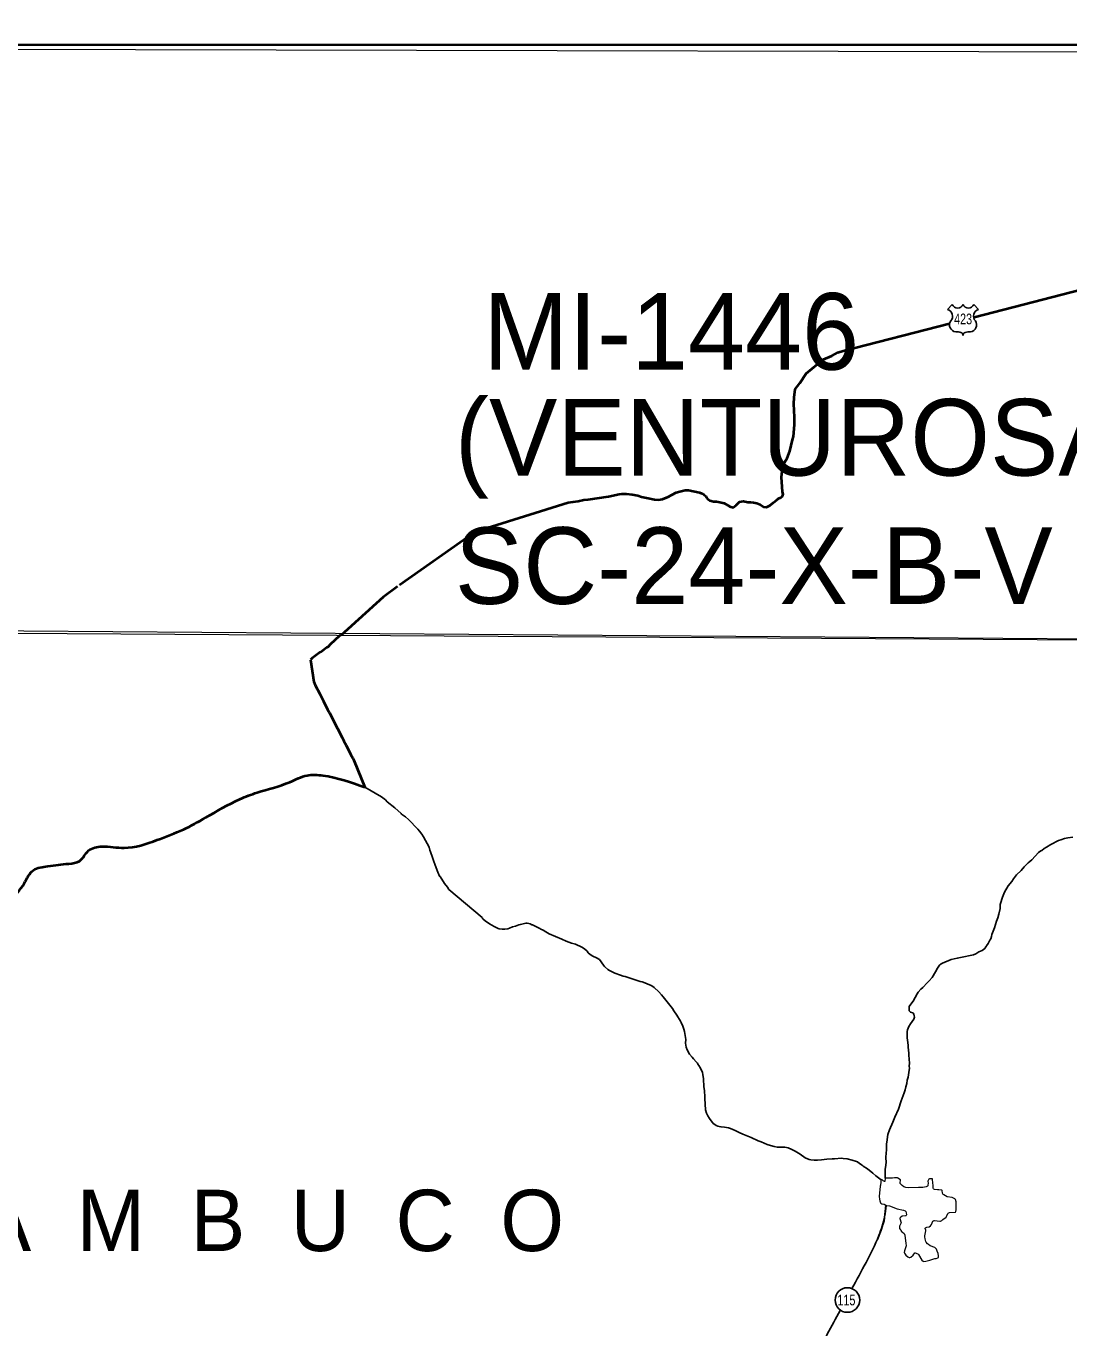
# Model space of a CAD drawing. Extents: x -1643653 to 4543381, y 1624270 to 13878484.
# Drawn here: x 608778 to 615583, y 8916398 to 8924891 of the extents above; entities that cross this region are included whole.
import ezdxf
from ezdxf.enums import TextEntityAlignment as Align

# ---------------------------------------------------------------- set-up
doc = ezdxf.new("R2010")
doc.units = 0
doc.header["$LTSCALE"] = 160
doc.layers.add('6', color=7, linetype='Continuous', lineweight=13)
doc.layers.add('60', color=7, linetype='Continuous', lineweight=13)

msp = doc.modelspace()

# ---------------------------------------------------------------- linework, layer by layer
at = {"layer": '6', "lineweight": 25}
for p, q in [((614790.2, 8923043.1), (614822.1, 8923075.1)), ((614962, 8923075.1), (614994, 8923043.1))]:
    msp.add_line(p, q, dxfattribs=at)
at = {"layer": '6', "lineweight": 35}
msp.add_lwpolyline([(574695.3, 8924769.6), (626625.7, 8924769.6), (626625.7, 8896026.7), (574695.3, 8896026.7)], close=True, dxfattribs=at)
at = {"layer": '6'}
msp.add_lwpolyline([(607657.7, 8924743.3), (618663, 8924716.1), (618636, 8920869.6), (607600.8, 8920952.4)], close=True, dxfattribs=at)
at = {"layer": '6', "lineweight": 40}
for points in [[(614964.2, 8922992.9), (617832.6, 8923732.6)], [(611214.5, 8921246.7), (611690.9, 8921581.7), (611739.2, 8921604.7), (611780.6, 8921615.4), (612315.8, 8921783.7), (612380.5, 8921791.8), (612418.8, 8921801.5), (612446.2, 8921801.9), (612579.5, 8921823.3), (612649.2, 8921836.5), (612665.4, 8921838.8), (612696.8, 8921839.3), (612734.3, 8921834.8), (612769.8, 8921828.3), (612794.3, 8921820.6), (612836.9, 8921811.2), (612878.6, 8921802.8), (612904.9, 8921800.2), (612931.2, 8921805.6), (612968.5, 8921819.4), (612991.5, 8921833.9), (613020.7, 8921847.5), (613043.9, 8921853.9), (613078.2, 8921864.6), (613100.5, 8921863.9), (613172.6, 8921848.9), (613187.9, 8921842.1), (613203.2, 8921832.2), (613213.5, 8921824.3), (613217.6, 8921816.3), (613223.8, 8921806.3), (613239.2, 8921795.4), (613263.6, 8921790.7), (613283.8, 8921790), (613306.2, 8921786.3), (613333.6, 8921777.7), (613370.4, 8921757.1), (613391.7, 8921751.3), (613410.8, 8921764.8), (613432.7, 8921788.4), (613459, 8921792.8), (613487.4, 8921786.2), (613506.7, 8921785.5), (613523.9, 8921782.7), (613547.3, 8921778.1), (613567.7, 8921770.3), (613590.2, 8921755.5), (613610.5, 8921752.8), (613631.6, 8921763.2), (613655.6, 8921783.8), (613674.6, 8921799.3), (613688.6, 8921808.6), (613703.7, 8921814.9), (613713.7, 8921824.2), (613717.6, 8921837.4), (613713.3, 8921852.5), (613712.8, 8921885.8), (613707.8, 8921948.4), (613715.8, 8922026.4), (613743.5, 8922073.3), (613761, 8922118.1), (613780.1, 8922192.2), (613785.2, 8922213.2), (613792, 8922289.4), (613792.2, 8922338.9), (613787.9, 8922425.8), (613790.3, 8922468.3), (613797.6, 8922523), (613826.5, 8922560.8), (613869.1, 8922624.2), (613980.1, 8922716.9), (614036.5, 8922740.1), (614074.7, 8922760.9), (614109.9, 8922772.6), (614804.5, 8922951.7)], [(611201.4, 8921234.4), (611108.7, 8921166), (610832.8, 8920916.1)], [(610827.8, 8920917.6), (610823, 8920914), (610762.1, 8920855.7), (610749.5, 8920841.5), (610740.9, 8920836.9), (610713, 8920816.2), (610698.2, 8920806.3), (610662.6, 8920780.4), (610653.5, 8920774.9), (610648.2, 8920770.6), (610634.6, 8920757.1)], [(610634.6, 8920757.1), (610655.2, 8920612.5), (610665.4, 8920591.1), (610678.2, 8920567.9), (610682, 8920558.9), (610694.4, 8920535.7), (610709.7, 8920504), (610719.3, 8920486.7), (610726, 8920471.9), (610739.4, 8920447.4), (610745.8, 8920433.2), (610758.2, 8920410.6), (610809.7, 8920308.8), (610840.7, 8920249.1), (610850, 8920232.8), (610852.7, 8920225.4), (610867.4, 8920199.1), (610898.1, 8920137.8), (610910.3, 8920115.9), (610916.7, 8920101.6), (610989.7, 8919925.2)]]:
    msp.add_lwpolyline(points, dxfattribs=at)
at = {"layer": '6'}
for points in [[(574684.9, 8921064.7), (596639.8, 8920989.8), (607636.3, 8920937.2), (626625.7, 8920820.5)], [(614483.2, 8917364.6), (614467.6, 8917375.6), (614463.6, 8917376.8), (614453.8, 8917377.7), (614444.2, 8917377.6), (614431.3, 8917375.7), (614385.4, 8917375.3), (614384, 8917372.7), (614382.5, 8917355.8), (614381.6, 8917353.6), (614380.6, 8917353), (614371.5, 8917357.8), (614364.5, 8917363.7), (614359.8, 8917365.4), (614357.8, 8917364.7), (614356.5, 8917361.6), (614356.1, 8917349.2), (614353.3, 8917329.6)], [(614754.6, 8917297.1), (614733.7, 8917298.2), (614724.5, 8917300), (614706.9, 8917300.4), (614702, 8917302.9), (614698.8, 8917306.7), (614697.9, 8917309.7), (614696.4, 8917329.6), (614694, 8917343.6), (614693.5, 8917367.8), (614692.8, 8917370.2), (614690.8, 8917372), (614681.8, 8917371.7), (614672.2, 8917370.2), (614669.4, 8917368.8), (614666.2, 8917365.5), (614663.2, 8917356.2), (614663.8, 8917341.7), (614663.2, 8917328.7), (614662.2, 8917325.2), (614660, 8917322.9), (614651.8, 8917318.6), (614629, 8917315.1), (614600.7, 8917313.7), (614533.6, 8917313.3), (614519, 8917315.1), (614506.1, 8917319.2), (614494.5, 8917328), (614481.7, 8917339.9), (614481.1, 8917343.5), (614483.2, 8917364.6)], [(614353.3, 8917329.6), (614352.2, 8917322.5), (614345.4, 8917254.8), (614346.6, 8917239.4), (614349.3, 8917228.1), (614353.7, 8917214.1), (614355.6, 8917211.7), (614362.8, 8917207.7), (614378.2, 8917205), (614388.2, 8917198.8), (614393.1, 8917196.6), (614412.6, 8917194.1), (614462.2, 8917176.4), (614503.3, 8917166.5), (614515, 8917162.3), (614517.5, 8917160.8), (614518.9, 8917158.9), (614522.1, 8917148.6), (614522.7, 8917136.3), (614521.3, 8917132.7), (614518.9, 8917130.3), (614516.8, 8917129.5), (614495.6, 8917127.6), (614483, 8917118.2), (614480.4, 8917115.3), (614480.3, 8917112.9), (614487.5, 8917083.9), (614486.7, 8917078.9), (614477.9, 8917062.9), (614477.3, 8917052.7), (614478.1, 8917047.9), (614483, 8917038.8), (614487.4, 8917033.9), (614489.4, 8917030.1), (614498.1, 8917024.2), (614507.4, 8917015.4), (614511.4, 8917004.5), (614515.9, 8916965.9), (614518.6, 8916951.4), (614520.9, 8916933.1), (614519.2, 8916926.9), (614509.1, 8916901.4), (614507.7, 8916890.2), (614509.2, 8916886.2), (614519.8, 8916873.1), (614532.6, 8916862.9), (614541.2, 8916858.4), (614545.4, 8916858), (614550.8, 8916860.4), (614566.3, 8916872.1), (614577.3, 8916887.6), (614579.4, 8916887.7), (614596.1, 8916881.7), (614602.2, 8916877.5), (614623.1, 8916841.3), (614631.5, 8916834), (614635.1, 8916832.2), (614649.8, 8916834.1), (614675, 8916839.8), (614707.6, 8916850.7), (614717.6, 8916851.6), (614728.4, 8916856.1), (614731, 8916858.2), (614731.8, 8916860.8), (614732, 8916869.7), (614729, 8916885), (614724.2, 8916898.8), (614718.7, 8916911.5), (614709.1, 8916922.6), (614678.3, 8916934.4), (614666, 8916942.9), (614660.6, 8916947.7), (614651.9, 8916958.9), (614649.5, 8916963), (614644.2, 8916978.8), (614642.4, 8916992.8), (614642.8, 8916999.8), (614647.8, 8917020.1), (614649, 8917032.2), (614648.6, 8917035.4), (614644.7, 8917046.4), (614644.5, 8917049.5), (614646.4, 8917051.6), (614655.8, 8917055.8), (614670.9, 8917058.1), (614670.9, 8917058.1), (614679.8, 8917064), (614686.2, 8917073.9), (614695.3, 8917094), (614698.4, 8917097.6), (614703.1, 8917098.5), (614706.9, 8917100.2), (614741.6, 8917095.3), (614745.8, 8917095.9), (614752.8, 8917099), (614760.2, 8917105.8), (614781.6, 8917121.4), (614783.9, 8917125), (614792.6, 8917144.4), (614795.2, 8917147.3), (614803.3, 8917150.6)], [(614353.3, 8917329.6), (614352.2, 8917322.5), (614345.4, 8917254.8), (614346.6, 8917239.4), (614349.3, 8917228.1), (614353.7, 8917214.1), (614355.6, 8917211.7), (614362.8, 8917207.7), (614378.2, 8917205), (614388.2, 8917198.8), (614393.1, 8917196.6), (614412.6, 8917194.1), (614462.2, 8917176.4), (614503.3, 8917166.5), (614515, 8917162.3), (614517.5, 8917160.8), (614518.9, 8917158.9), (614522.1, 8917148.6), (614522.7, 8917136.3), (614521.3, 8917132.7), (614518.9, 8917130.3), (614516.8, 8917129.5), (614495.6, 8917127.6), (614483, 8917118.2), (614480.4, 8917115.3), (614480.3, 8917112.9), (614487.5, 8917083.9), (614486.7, 8917078.9), (614477.9, 8917062.9), (614477.3, 8917052.7), (614478.1, 8917047.9), (614483, 8917038.8), (614487.4, 8917033.9), (614489.4, 8917030.1), (614498.1, 8917024.2), (614507.4, 8917015.4), (614511.4, 8917004.5), (614515.9, 8916965.9), (614518.6, 8916951.4), (614520.9, 8916933.1), (614519.2, 8916926.9), (614509.1, 8916901.4), (614507.7, 8916890.2), (614509.2, 8916886.2), (614519.8, 8916873.1), (614532.6, 8916862.9), (614541.2, 8916858.4), (614545.4, 8916858), (614550.8, 8916860.4), (614566.3, 8916872.1), (614577.3, 8916887.6), (614579.4, 8916887.7), (614596.1, 8916881.7), (614602.2, 8916877.5), (614623.1, 8916841.3), (614631.5, 8916834), (614635.1, 8916832.2), (614649.8, 8916834.1), (614675, 8916839.8), (614707.6, 8916850.7), (614717.6, 8916851.6), (614728.4, 8916856.1), (614731, 8916858.2), (614731.8, 8916860.8), (614732, 8916869.7), (614729, 8916885), (614724.2, 8916898.8), (614718.7, 8916911.5), (614709.1, 8916922.6), (614678.3, 8916934.4), (614666, 8916942.9), (614660.6, 8916947.7), (614651.9, 8916958.9), (614649.5, 8916963), (614644.2, 8916978.8), (614642.4, 8916992.8), (614642.8, 8916999.8), (614647.8, 8917020.1), (614649, 8917032.2), (614648.6, 8917035.4), (614644.7, 8917046.4), (614644.5, 8917049.5), (614646.4, 8917051.6), (614655.8, 8917055.8), (614670.9, 8917058.1), (614670.9, 8917058.1), (614679.8, 8917064), (614686.2, 8917073.9), (614695.3, 8917094), (614698.4, 8917097.6), (614703.1, 8917098.5), (614706.9, 8917100.2), (614741.6, 8917095.3), (614745.8, 8917095.9), (614752.8, 8917099), (614760.2, 8917105.8), (614781.6, 8917121.4), (614783.9, 8917125), (614792.6, 8917144.4), (614795.2, 8917147.3), (614803.3, 8917150.6)], [(614803.3, 8917150.6), (614839.9, 8917152.8), (614843, 8917153.9), (614845.1, 8917157.9), (614846.9, 8917168.8), (614846.5, 8917221.4), (614842.3, 8917237.2), (614839.1, 8917240.5), (614821.9, 8917248.8), (614788.1, 8917253), (614766.1, 8917266), (614762.5, 8917269.1), (614757.1, 8917276.5), (614755.7, 8917295), (614754.6, 8917297.1), (614754.6, 8917297.1)], [(614803.3, 8917150.6), (614839.9, 8917152.8), (614843, 8917153.9), (614845.1, 8917157.9), (614846.9, 8917168.8), (614846.5, 8917221.4), (614842.3, 8917237.2), (614839.1, 8917240.5), (614821.9, 8917248.8), (614788.1, 8917253), (614766.1, 8917266), (614762.5, 8917269.1), (614757.1, 8917276.5), (614755.7, 8917295), (614754.6, 8917297.1), (614754.6, 8917297.1)]]:
    msp.add_lwpolyline(points, dxfattribs=at)
at = {"layer": '6', "lineweight": 25}
for points in [[(610989.7, 8919925.2), (611098.4, 8919862.7), (611123, 8919843.5), (611135.6, 8919830.6), (611185.4, 8919791.8), (611226, 8919753.4), (611227.9, 8919750.7), (611254.6, 8919731.6), (611274, 8919715.5), (611334.2, 8919651.6), (611344.9, 8919639.3), (611360, 8919618.6), (611370.7, 8919602.3), (611407.8, 8919535.5), (611413.8, 8919514.2), (611418, 8919503.3), (611429.4, 8919467.6), (611437.3, 8919447.9), (611446.9, 8919416.8), (611465.8, 8919371.6)], [(615608.5, 8919599.2), (615576.6, 8919596), (615554.8, 8919590.4), (615530.2, 8919581.5), (615515.4, 8919577.2), (615465.2, 8919552.7), (615436.7, 8919533.6), (615420.6, 8919524.9), (615405.8, 8919513.6), (615400, 8919511.3), (615384.8, 8919499.5), (615340.1, 8919452.8), (615328, 8919441.6), (615316.8, 8919433.2), (615291.1, 8919406.3), (615270.9, 8919383.5), (615241.8, 8919353.8), (615220.6, 8919327.1), (615210.8, 8919311.4), (615187.3, 8919281.6), (615162.8, 8919242), (615149.2, 8919208.9), (615137.5, 8919168), (615134.8, 8919161.3), (615133.6, 8919146.7), (615134.7, 8919133.5), (615126.3, 8919098.2), (615118.1, 8919074.2), (615109.5, 8919052.6), (615097.1, 8919008.6), (615080.7, 8918964.7), (615078, 8918952), (615073.3, 8918936.3), (615067.9, 8918928.8), (615056.1, 8918905.9)], [(611465.8, 8919371.6), (611476.9, 8919345.1), (611479.5, 8919342.7), (611508.7, 8919298.4), (611528.6, 8919273.8), (611536.4, 8919259)], [(611536.4, 8919259), (611753.5, 8919076.8), (611755.2, 8919073), (611761.1, 8919065.5), (611773.8, 8919054.2), (611802.2, 8919035.3), (611833, 8919017.3), (611858.2, 8919004.8), (611866.1, 8919002.4), (611884.7, 8919000), (611901.9, 8918999.7), (611921, 8919002.9), (611932.1, 8919006.5), (611951.6, 8919014.3), (611971.8, 8919020.1), (611994.5, 8919028.2), (612003.8, 8919030.8), (612029.9, 8919036)], [(612029.9, 8919036), (612040.2, 8919038.1), (612047.4, 8919038.5), (612058.4, 8919036.9)], [(612058.4, 8919036.9), (612068.4, 8919035.4), (612079.1, 8919029), (612083.1, 8919027)], [(612083.1, 8919027), (612129.9, 8919004.2), (612137, 8918999.2), (612151.9, 8918992.2), (612169.6, 8918981.6), (612192.6, 8918970.1), (612274.7, 8918934.8), (612302.5, 8918921.1), (612336.9, 8918907.4), (612362.6, 8918900.8), (612405.6, 8918882.2), (612421.5, 8918871.9), (612438.8, 8918856.4), (612446.9, 8918846), (612459.3, 8918835.4), (612476.1, 8918824.3), (612499.9, 8918813.2), (612520.9, 8918801.1), (612545.9, 8918764.4), (612552.3, 8918756.7), (612574.4, 8918737.1), (612585.4, 8918729.8), (612621.2, 8918712.9), (612657.1, 8918698.9), (612675.5, 8918694.1), (612687.4, 8918691.8), (612785.1, 8918658.3), (612798.6, 8918656.1), (612805.9, 8918654), (612857.6, 8918631.4), (612868.1, 8918625.6), (612877.8, 8918618.5), (612906.6, 8918592), (612925, 8918571.6), (612936, 8918557.8)], [(615056.1, 8918905.9), (615045.1, 8918890.3), (615043.1, 8918886.4), (615040.6, 8918884.2), (615033.4, 8918874.7), (615025.2, 8918866.7), (615016.3, 8918860), (614996.2, 8918850.8), (614976, 8918839.6), (614959.7, 8918832.5), (614928.1, 8918826.1), (614907.5, 8918820.6), (614886.8, 8918817.4), (614854.4, 8918809.5), (614834.5, 8918806.1), (614813.7, 8918801.4), (614759.1, 8918777.8)], [(614759.1, 8918777.8), (614749.1, 8918773.5), (614739.6, 8918764.2), (614725.9, 8918746.1), (614712.8, 8918722.4), (614690.3, 8918685.3), (614670.7, 8918662.7), (614657.6, 8918649.8), (614630.2, 8918619.6), (614617.7, 8918607.8), (614599.4, 8918588.3), (614592.2, 8918578.2), (614566.7, 8918530.9), (614544.1, 8918501.6), (614541.6, 8918495.7), (614540.2, 8918484.7), (614541.4, 8918466.5), (614543.3, 8918464.1), (614550.3, 8918458.5), (614564, 8918453.3), (614567, 8918450.8), (614571.2, 8918444.2), (614573.7, 8918435.3), (614575.3, 8918425), (614571.8, 8918413.4), (614549.4, 8918381.8), (614539.5, 8918365.2), (614530.1, 8918343.9), (614527.7, 8918332.9), (614527.2, 8918311.5), (614528.1, 8918290.9), (614531, 8918261.4), (614534.3, 8918240.8), (614534.5, 8918229.7), (614537.8, 8918190), (614539.5, 8918178.1), (614542.1, 8918126.6), (614541, 8918106.7), (614541.7, 8918093.4), (614539.3, 8918065.4), (614533.7, 8918034.5), (614528.6, 8918013.8), (614524.9, 8917992.4), (614519, 8917971.8), (614514.6, 8917951.2), (614508.3, 8917932), (614488.8, 8917879.7), (614470.7, 8917825.6), (614446.7, 8917773.9), (614446.7, 8917773.9), (614434.9, 8917740.8), (614412.3, 8917691.4), (614401.7, 8917659.5), (614394, 8917611.3), (614393.1, 8917598.4)], [(614759.1, 8918777.8), (614749.1, 8918773.5), (614739.6, 8918764.2), (614725.9, 8918746.1), (614712.8, 8918722.4), (614690.3, 8918685.3), (614670.7, 8918662.7), (614657.6, 8918649.8), (614630.2, 8918619.6), (614617.7, 8918607.8), (614599.4, 8918588.3), (614592.2, 8918578.2), (614566.7, 8918530.9), (614544.1, 8918501.6), (614541.6, 8918495.7), (614540.2, 8918484.7), (614541.4, 8918466.5), (614543.3, 8918464.1), (614550.3, 8918458.5), (614564, 8918453.3), (614567, 8918450.8), (614571.2, 8918444.2), (614573.7, 8918435.3), (614575.3, 8918425), (614571.8, 8918413.4), (614549.4, 8918381.8), (614539.5, 8918365.2), (614530.1, 8918343.9), (614527.7, 8918332.9), (614527.2, 8918311.5), (614528.1, 8918290.9), (614531, 8918261.4), (614534.3, 8918240.8), (614534.5, 8918229.7), (614537.8, 8918190), (614539.5, 8918178.1), (614542.1, 8918126.6), (614541, 8918106.7), (614541.7, 8918093.4), (614539.3, 8918065.4), (614533.7, 8918034.5), (614528.6, 8918013.8), (614524.9, 8917992.4), (614519, 8917971.8), (614514.6, 8917951.2), (614508.3, 8917932), (614488.8, 8917879.7), (614470.7, 8917825.6), (614446.7, 8917773.9), (614446.7, 8917773.9), (614434.9, 8917740.8), (614412.3, 8917691.4), (614401.7, 8917659.5), (614394, 8917611.3), (614393.1, 8917598.4)], [(612936, 8918557.8), (612997.1, 8918481.3), (613005, 8918467.7), (613025.2, 8918438.3), (613047.6, 8918398.7), (613052.8, 8918391), (613064.5, 8918366.6), (613070.3, 8918348.4), (613074, 8918332.2), (613082.4, 8918279.6), (613082, 8918256.2), (613082.6, 8918242.6), (613082.6, 8918242.6), (613085.9, 8918229.9), (613092.8, 8918212.1), (613108.1, 8918184.7), (613124.2, 8918164.5), (613133.9, 8918154.5), (613150.9, 8918135)], [(613150.9, 8918135), (613159.7, 8918124.9), (613162.5, 8918119.3), (613168.8, 8918110.8), (613178.8, 8918093.6), (613191.7, 8918064.1), (613195.4, 8918050.9), (613199.4, 8918022.9), (613201.6, 8917972), (613205.7, 8917947.5), (613206.9, 8917904.5), (613206.3, 8917894.3), (613211.1, 8917820.5), (613217.9, 8917799.9), (613227.3, 8917781), (613236.9, 8917763.9), (613262.2, 8917731.7), (613265.1, 8917729.8)], [(613265.1, 8917729.8), (613282.1, 8917718.9), (613293.1, 8917714.2), (613301.3, 8917711.7), (613313.8, 8917709.3), (613335.9, 8917707.7), (613362.5, 8917703.3), (613375, 8917699.4), (613406.2, 8917686.8), (613430.6, 8917674), (613454.4, 8917663), (613508.8, 8917641.6), (613554.7, 8917619.3), (613574.2, 8917611.6)], [(613574.2, 8917611.6), (613613.8, 8917596), (613636.9, 8917588), (613660.8, 8917581.6), (613679.3, 8917578), (613727.2, 8917578), (613739.2, 8917575.8), (613750.4, 8917572.4), (613774.2, 8917562.3), (613796.5, 8917551.9), (613828.6, 8917532.1), (613862.7, 8917507.3), (613887.1, 8917497), (613898.3, 8917495.2), (613919.8, 8917493.1), (613942.2, 8917493.4), (613967.8, 8917495.2), (614003.2, 8917499.8), (614037.7, 8917502.2), (614054.5, 8917501.7), (614098.7, 8917504.8), (614109.1, 8917504.6), (614135.4, 8917502.1), (614168.4, 8917492.9), (614197.5, 8917483.7), (614202.5, 8917481.3), (614216.3, 8917470), (614233.1, 8917460.2), (614240.3, 8917454.3), (614268.6, 8917436.6), (614304.5, 8917408.4), (614322.8, 8917391.2), (614356.9, 8917364.2)], [(614393.1, 8917598.4), (614392.3, 8917587.3), (614391.7, 8917555.6), (614390.4, 8917543.2), (614389.2, 8917509), (614389.5, 8917479.2), (614388.2, 8917460.3), (614385, 8917431.9), (614384.8, 8917413.7), (614383.7, 8917403.3), (614384.4, 8917375.7)], [(614393.1, 8917598.4), (614392.3, 8917587.3), (614391.7, 8917555.6), (614390.4, 8917543.2), (614389.2, 8917509), (614389.5, 8917479.2), (614388.2, 8917460.3), (614385, 8917431.9), (614384.8, 8917413.7), (614383.7, 8917403.3), (614384.4, 8917375.7)], [(614388.5, 8917198.5), (614377.2, 8917097.2), (614367.9, 8917071.3)], [(614365.7, 8917065), (614357.7, 8917036.4), (614353.7, 8917024.7), (614333.6, 8916975)]]:
    msp.add_lwpolyline(points, dxfattribs=at)
msp.add_circle((614137.6, 8916580.5), 80.3, dxfattribs=at)
for centre, radius, start, end in [((614777.7, 8922998.7), 46.1, 317.5721, 74.36886), ((614857.1, 8923088.5), 37.4, 200.95927, 339.04073), ((614927, 8923088.5), 37.4, 200.95927, 339.04073), ((615006.4, 8922998.7), 46.1, 105.62774, 222.4279), ((614848.4, 8922941.7), 44.9, 144.73733, 264.65778), ((614935.7, 8922941.7), 44.9, 275.34222, 35.26267), ((614844, 8922779), 118, 72.89371, 89.90057), ((614873.2, 8922873.7), 18.9, 357.69345, 72.92955), ((614910.9, 8922873.7), 18.9, 107.07045, 182.30655), ((614940.1, 8922779), 118, 90.09943, 107.10629)]:
    msp.add_arc(centre, radius, start, end, dxfattribs=at)
at = {"layer": '6', "lineweight": 40}
msp.add_spline([(605233.4, 8918291.8), (605425.1, 8918291.8), (605556.8, 8918274.6), (605694.1, 8918217.3), (605780, 8918168.6), (605911.6, 8918165.8), (606008.9, 8918211.6), (606114.8, 8918211.6), (606197.8, 8918134.3), (606353.7, 8918138.6), (606551.2, 8918198.7), (606637.1, 8918198.7), (606903.2, 8918104.2), (607195.1, 8918130), (607418.3, 8918172.9), (607555.7, 8918130), (607658.7, 8918138.6), (607753.1, 8918172.9), (607813.2, 8918172.9), (607967.8, 8918353.3), (608139.5, 8918542.3), (608208.1, 8918748.4), (608345.5, 8918868.7), (608508.6, 8918946), (608680.3, 8919186.5), (608766.2, 8919298.2), (608826.3, 8919384.1), (608920.7, 8919409.8), (609058.1, 8919427), (609126.8, 8919444.2), (609186.8, 8919512.9), (609272.7, 8919538.7), (609418.7, 8919530.1), (609633.3, 8919581.6), (609805, 8919650.3), (609950.9, 8919727.6), (610174.2, 8919847.9), (610285.8, 8919890.8), (610500.4, 8919959.5), (610612, 8920002.5), (610715, 8920002.5), (610989.7, 8919925.2)], degree=3, dxfattribs=at)
at = {"layer": '6', "lineweight": 25}
for points in [[(614167.1, 8916655.2), (614259.3, 8916826), (614342.6, 8917000.8), (614380.2, 8917124), (614389.7, 8917195.3)], [(614150.8, 8914946.8), (614106, 8914966.5), (614061.7, 8914993.4), (614044.2, 8915031), (614025.4, 8915082.1), (614026.7, 8915123.8), (614018.7, 8915166.8), (613997.1, 8915212.5), (614001.2, 8915255.5), (614018.7, 8915291.8), (614010.6, 8915320.1), (613970.2, 8915351), (613939.3, 8915383.2), (613929.9, 8915445.1), (613928.6, 8915515), (613931.3, 8915548.6), (613950.1, 8915591), (613968.9, 8915681.1), (613966.2, 8915794.1), (613967.6, 8915882.8), (613966.2, 8915952.8), (613947.4, 8916067.1), (613944.7, 8916151.8), (613954.1, 8916229.8), (613986.4, 8916318.6), (614006.6, 8916357.6), (614090, 8916512.3)]]:
    msp.add_spline(points, degree=3, dxfattribs=at)
at = {"layer": '60', "lineweight": 25}
msp.add_spline([(814781, 9009175.5), (814787.2, 9009173.4), (814796.9, 9009173.4), (814799.4, 9009172.4), (814805.1, 9009174.5), (814805.6, 9009176.5), (814811.7, 9009179.5), (814811.7, 9009179.5), (814801.5, 9009181), (814790.7, 9009181.5), (814784.1, 9009183.1), (814777.4, 9009185.1), (814778.4, 9009175.5)], degree=3, dxfattribs=at)

# ---------------------------------------------------------------- texts
at = {"layer": '6'}
for s, height, p in [('MI-1446', 500, (611760.8, 8922649.4)), ('(VENTUROSA)', 500, (611576.4, 8921958.6)), ('SC-24-X-B-V', 500, (611576.4, 8921121.5)), ('P  E  R  N  A  M  B  U  C  O', 400, (605780.3, 8916899.9))]:
    msp.add_text(s, height=height, dxfattribs=at).set_placement(p)
at = {"layer": '6', "width": 0.75}
for s, p in [('423', (614892.5, 8922945.5)), ('115', (614131.3, 8916545.8))]:
    msp.add_text(s, height=70, dxfattribs=at).set_placement(p, align=Align.CENTER)

doc.saveas('drawing.dxf')
